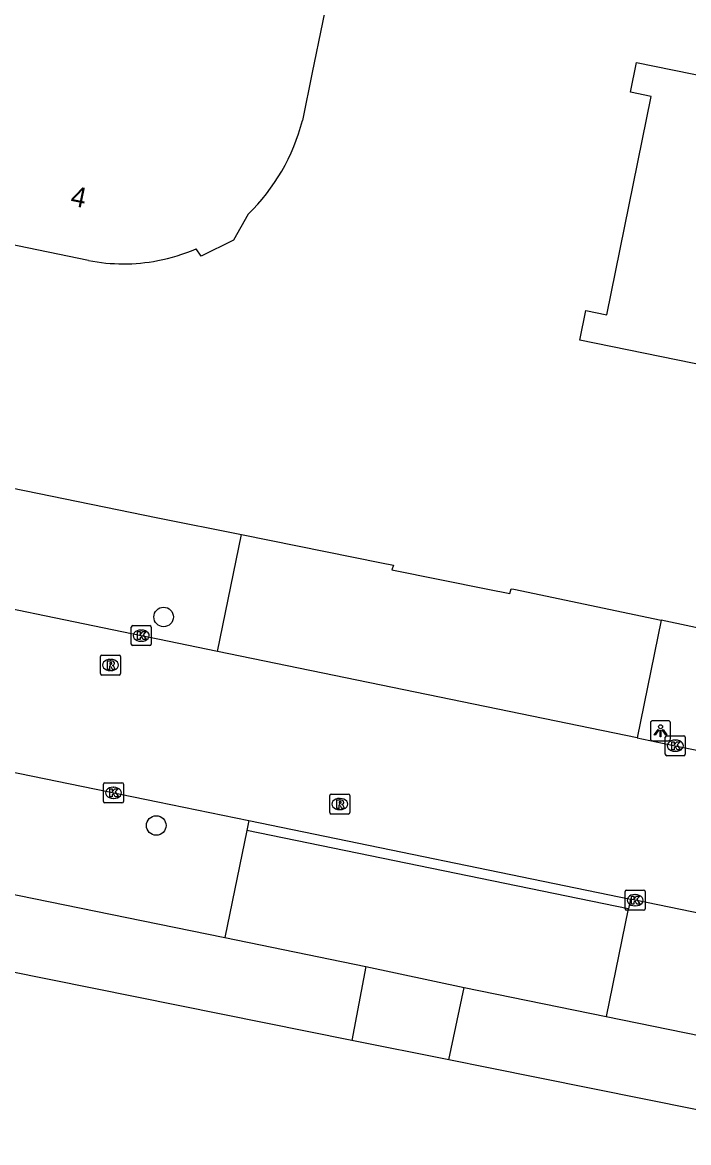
# Model space of a CAD drawing. Extents: x 157692 to 159670, y 381454 to 383289.
# Drawn here: x 158493.2 to 158526.5, y 382472.3 to 382528.3 of the extents above; entities that cross this region are included whole.
import ezdxf

# ---------------------------------------------------------------- set-up
doc = ezdxf.new("R2010")
doc.units = 0
for name, color, linetype in [('IMGEO_Boom', 7, 'Continuous'), ('IMGEO_Groenvoorziening', 7, 'Continuous'), ('IMGEO_Kolk', 7, 'Continuous'), ('IMGEO_Lichtpunt', 7, 'Continuous'), ('IMGEO_Pand', 7, 'Continuous'), ('IMGEO_Pand_nummerreeks', 7, 'Continuous'), ('IMGEO_Rijbaan_lokaal_gesloten', 7, 'Continuous'), ('IMGEO_Rijbaan_lokaal_open', 7, 'Continuous'), ('IMGEO_Rioolput', 7, 'Continuous'), ('IMGEO_Voetpad_open', 7, 'Continuous')]:
    doc.layers.add(name, color=color, linetype=linetype)

msp = doc.modelspace()

# ---------------------------------------------------------------- linework, layer by layer
at = {"layer": 'IMGEO_Boom'}
for centre in [(158500.291, 382498.615), (158499.922, 382488.189)]:
    msp.add_circle(centre, 0.489, dxfattribs=at)
at = {"layer": 'IMGEO_Groenvoorziening'}
for points in [[(158509.694, 382477.443), (158475.129, 382484.401)], [(158556.118, 382471.739), (158555.348, 382468.252), (158516.523, 382476.068), (158514.539, 382476.468)]]:
    msp.add_lwpolyline(points, dxfattribs=at)
at = {"layer": 'IMGEO_Kolk'}
for p, q in [((158498.747, 382498.181), (158499.599, 382498.181)), ((158498.672, 382497.255), (158498.672, 382498.107)), ((158499.16, 382497.961), (158499.185, 382497.961)), ((158499.673, 382498.107), (158499.673, 382497.255)), ((158499.599, 382497.181), (158498.747, 382497.181)), ((158499.183, 382497.401), (158499.158, 382497.401)), ((158525.362, 382491.753), (158525.362, 382492.605)), ((158525.437, 382492.679), (158526.289, 382492.679)), ((158526.363, 382492.605), (158526.363, 382491.753)), ((158525.85, 382492.459), (158525.875, 382492.459)), ((158526.289, 382491.679), (158525.437, 382491.679)), ((158525.873, 382491.899), (158525.848, 382491.899)), ((158497.359, 382490.321), (158498.211, 382490.321)), ((158497.284, 382489.395), (158497.284, 382490.247)), ((158497.772, 382490.101), (158497.797, 382490.101)), ((158498.285, 382490.247), (158498.285, 382489.395)), ((158498.211, 382489.321), (158497.359, 382489.321)), ((158497.795, 382489.541), (158497.77, 382489.541)), ((158523.353, 382484.028), (158523.353, 382484.88)), ((158523.428, 382484.954), (158524.28, 382484.954)), ((158523.841, 382484.734), (158523.866, 382484.734)), ((158524.354, 382484.88), (158524.354, 382484.028)), ((158523.864, 382484.174), (158523.839, 382484.174)), ((158524.28, 382483.954), (158523.428, 382483.954))]:
    msp.add_line(p, q, dxfattribs=at)
for points in [[(158498.747, 382498.181), (158499.599, 382498.181)], [(158498.672, 382497.255), (158498.672, 382498.107)], [(158498.993, 382497.881), (158499.116, 382497.881), (158499.116, 382497.73), (158499.246, 382497.881), (158499.41, 382497.881), (158499.264, 382497.73), (158499.417, 382497.481), (158499.265, 382497.481), (158499.18, 382497.645), (158499.116, 382497.578), (158499.116, 382497.481), (158498.993, 382497.481), (158498.993, 382497.881)], [(158499.673, 382498.107), (158499.673, 382497.255)], [(158499.599, 382497.181), (158498.747, 382497.181)], [(158525.362, 382491.753), (158525.362, 382492.605)], [(158525.437, 382492.679), (158526.289, 382492.679)], [(158526.363, 382492.605), (158526.363, 382491.753)], [(158525.683, 382492.379), (158525.806, 382492.379), (158525.806, 382492.228), (158525.936, 382492.379), (158526.1, 382492.379), (158525.954, 382492.228), (158526.107, 382491.979), (158525.955, 382491.979), (158525.87, 382492.143), (158525.806, 382492.076), (158525.806, 382491.979), (158525.683, 382491.979), (158525.683, 382492.379)], [(158526.289, 382491.679), (158525.437, 382491.679)], [(158497.359, 382490.321), (158498.211, 382490.321)], [(158497.284, 382489.395), (158497.284, 382490.247)], [(158497.605, 382490.021), (158497.728, 382490.021), (158497.728, 382489.87), (158497.858, 382490.021), (158498.022, 382490.021), (158497.876, 382489.87), (158498.029, 382489.621), (158497.877, 382489.621), (158497.792, 382489.785), (158497.728, 382489.718), (158497.728, 382489.621), (158497.605, 382489.621), (158497.605, 382490.021)], [(158498.285, 382490.247), (158498.285, 382489.395)], [(158498.211, 382489.321), (158497.359, 382489.321)], [(158523.353, 382484.028), (158523.353, 382484.88)], [(158523.428, 382484.954), (158524.28, 382484.954)], [(158524.354, 382484.88), (158524.354, 382484.028)], [(158523.674, 382484.654), (158523.797, 382484.654), (158523.797, 382484.503), (158523.927, 382484.654), (158524.091, 382484.654), (158523.945, 382484.503), (158524.098, 382484.254), (158523.946, 382484.254), (158523.861, 382484.418), (158523.797, 382484.351), (158523.797, 382484.254), (158523.674, 382484.254), (158523.674, 382484.654)], [(158524.28, 382483.954), (158523.428, 382483.954)]]:
    msp.add_lwpolyline(points, dxfattribs=at)
for centre, start, end in [((158498.749, 382498.105), 91.552, 178.448), ((158498.749, 382498.105), 91.552, 178.448), ((158499.597, 382498.105), 1.552, 88.448), ((158499.597, 382498.105), 1.552, 88.448), ((158498.749, 382497.257), 181.552, 268.448), ((158498.749, 382497.257), 181.552, 268.448), ((158499.597, 382497.257), 271.552, 358.448), ((158499.597, 382497.257), 271.552, 358.448), ((158525.439, 382492.603), 91.552, 178.448), ((158525.439, 382492.603), 91.552, 178.448), ((158526.287, 382492.603), 1.552, 88.448), ((158526.287, 382492.603), 1.552, 88.448), ((158525.439, 382491.755), 181.552, 268.448), ((158525.439, 382491.755), 181.552, 268.448), ((158526.287, 382491.755), 271.552, 358.448), ((158526.287, 382491.755), 271.552, 358.448), ((158497.361, 382490.245), 91.552, 178.448), ((158497.361, 382490.245), 91.552, 178.448), ((158498.209, 382490.245), 1.552, 88.448), ((158498.209, 382490.245), 1.552, 88.448), ((158497.361, 382489.397), 181.552, 268.448), ((158497.361, 382489.397), 181.552, 268.448), ((158498.209, 382489.397), 271.552, 358.448), ((158498.209, 382489.397), 271.552, 358.448), ((158523.43, 382484.878), 91.552, 178.448), ((158523.43, 382484.878), 91.552, 178.448), ((158524.278, 382484.878), 1.552, 88.448), ((158524.278, 382484.878), 1.552, 88.448), ((158523.43, 382484.03), 181.552, 268.448), ((158523.43, 382484.03), 181.552, 268.448), ((158524.278, 382484.03), 271.552, 358.448), ((158524.278, 382484.03), 271.552, 358.448)]:
    msp.add_arc(centre, 0.0765, start, end, dxfattribs=at)
for centre, major_axis, ratio, start_param, end_param in [((158499.159, 382497.681), (-0.387, 0.002), 0.722429, 4.712389, 7.853982), ((158499.184, 382497.681), (-0.39, 0.002), 0.717154, 1.570796, 4.712389), ((158525.849, 382492.179), (-0.387, 0.002), 0.722429, 4.712389, 7.853982), ((158525.874, 382492.179), (-0.39, 0.002), 0.717154, 1.570796, 4.712389), ((158497.771, 382489.821), (-0.387, 0.002), 0.722429, 4.712389, 7.853982), ((158497.796, 382489.821), (-0.39, 0.002), 0.717154, 1.570796, 4.712389), ((158523.84, 382484.454), (-0.387, 0.002), 0.722429, 4.712389, 7.853982), ((158523.865, 382484.454), (-0.39, 0.002), 0.717154, 1.570796, 4.712389)]:
    msp.add_ellipse(centre, major_axis=major_axis, ratio=ratio, start_param=start_param, end_param=end_param, dxfattribs=at)
at = {"layer": 'IMGEO_Lichtpunt'}
for p, q in [((158524.624, 382493.328), (158524.624, 382492.521)), ((158524.624, 382493.328), (158524.624, 382492.521)), ((158525.526, 382493.423), (158524.718, 382493.423)), ((158525.526, 382493.423), (158524.718, 382493.423)), ((158525.62, 382492.521), (158525.62, 382493.328)), ((158525.62, 382492.521), (158525.62, 382493.328)), ((158524.718, 382492.427), (158525.526, 382492.427)), ((158524.718, 382492.427), (158525.526, 382492.427))]:
    msp.add_line(p, q, dxfattribs=at)
for points in [[(158524.998, 382492.992), (158525.037, 382492.964), (158524.849, 382492.702), (158524.811, 382492.729), (158524.998, 382492.992)], [(158525.1, 382492.944), (158525.147, 382492.944), (158525.147, 382492.622), (158525.1, 382492.622), (158525.1, 382492.944)], [(158525.21, 382492.964), (158525.248, 382492.991), (158525.435, 382492.729), (158525.396, 382492.701), (158525.21, 382492.964)]]:
    msp.add_lwpolyline(points, dxfattribs=at)
msp.add_circle((158525.123, 382493.126), 0.0994, dxfattribs=at)
for centre, start, end in [((158524.718, 382493.328), 90, 180), ((158524.718, 382493.328), 90, 180), ((158525.526, 382493.328), 0, 90), ((158525.526, 382493.328), 0, 90), ((158524.718, 382492.521), 180, 270), ((158524.718, 382492.521), 180, 270), ((158525.526, 382492.521), 270, 0), ((158525.526, 382492.521), 270, 360)]:
    msp.add_arc(centre, 0.0946, start, end, dxfattribs=at)
at = {"layer": 'IMGEO_Pand'}
for points in [[(158496.536, 382516.439), (158484.902, 382518.844), (158488.065, 382534.048), (158486.88, 382534.3), (158487.882, 382539.199), (158487.982, 382539.686), (158490.605, 382539.134), (158494.93, 382559.926)], [(158494.93, 382559.926), (158500, 382558.899), (158513.911, 382556.08), (158509.611, 382535.086), (158508.228, 382528.336), (158507.718, 382525.844), (158507.225, 382523.437)], [(158561.984, 382536.94), (158558.389, 382519.315), (158574.007, 382516.129), (158573.705, 382514.649), (158572.657, 382514.863), (158570.428, 382503.938), (158571.477, 382503.724), (158571.175, 382502.245), (158563.483, 382503.814), (158563.639, 382504.578), (158551.274, 382507.1), (158551.178, 382506.63), (158548.258, 382507.225), (158548.354, 382507.696), (158543.043, 382508.779), (158542.885, 382508.005), (158521.084, 382512.452), (158521.388, 382513.941), (158522.436, 382513.728), (158524.663, 382524.643), (158523.615, 382524.857), (158523.918, 382526.346), (158546.004, 382521.841), (158549.599, 382539.467)], [(158504.523, 382518.755), (158503.789, 382517.458), (158502.165, 382516.651), (158501.91, 382517.028)]]:
    msp.add_lwpolyline(points, dxfattribs=at)
for centre, radius, start, end in [((158497.475, 382525.943), 10.067, 314.4363, 345.5849), ((158498.29, 382525.329), 9.056, 280.8821, 293.5593), ((158498.276, 382525.363), 9.092, 258.9683, 280.9325)]:
    msp.add_arc(centre, radius, start, end, dxfattribs=at)
at = {"layer": 'IMGEO_Rijbaan_lokaal_gesloten'}
for points in [[(158502.982, 382496.89), (158500, 382497.508), (158499.169, 382497.68), (158488.214, 382499.931)], [(158523.951, 382492.571), (158502.982, 382496.89)], [(158466.8, 382496.177), (158469.803, 382495.566), (158500, 382489.365), (158504.554, 382488.43)], [(158523.951, 382492.571), (158525.859, 382492.178), (158531.981, 382490.935), (158532.792, 382490.783), (158547.999, 382487.708), (158568.557, 382483.447), (158570.719, 382483.066), (158572.578, 382482.741)], [(158504.554, 382488.43), (158523.629, 382484.512)], [(158569.195, 382475.081), (158567.933, 382475.372), (158556.64, 382477.676), (158554.921, 382478.043), (158545.857, 382479.929), (158523.85, 382484.455), (158523.629, 382484.512)]]:
    msp.add_lwpolyline(points, dxfattribs=at)
at = {"layer": 'IMGEO_Rijbaan_lokaal_open'}
for points in [[(158502.982, 382496.89), (158504.177, 382502.734)], [(158504.177, 382502.734), (158511.183, 382501.319), (158511.782, 382501.198), (158511.701, 382500.966), (158516.501, 382500), (158517.59, 382499.781), (158517.653, 382500.03), (158517.794, 382500), (158525.15, 382498.448)], [(158525.15, 382498.448), (158523.951, 382492.571)], [(158504.554, 382488.43), (158504.454, 382487.941)], [(158504.454, 382487.941), (158503.358, 382482.583)], [(158523.51, 382484.027), (158504.454, 382487.941)], [(158523.629, 382484.512), (158523.529, 382484.023), (158523.51, 382484.027)], [(158523.51, 382484.027), (158522.409, 382478.641)], [(158503.358, 382482.583), (158510.402, 382481.142)], [(158510.402, 382481.142), (158509.694, 382477.443)], [(158510.402, 382481.142), (158515.315, 382480.093)], [(158514.539, 382476.468), (158515.315, 382480.093)], [(158515.315, 382480.093), (158522.409, 382478.641)], [(158514.539, 382476.468), (158509.694, 382477.443)]]:
    msp.add_lwpolyline(points, dxfattribs=at)
at = {"layer": 'IMGEO_Rioolput'}
for p, q in [((158497.137, 382495.785), (158497.137, 382496.637)), ((158497.212, 382496.711), (158498.064, 382496.711)), ((158497.625, 382496.491), (158497.65, 382496.491)), ((158498.138, 382496.637), (158498.138, 382495.785)), ((158497.648, 382495.931), (158497.623, 382495.931)), ((158498.064, 382495.711), (158497.212, 382495.711)), ((158508.67, 382489.76), (158509.522, 382489.76)), ((158508.595, 382488.834), (158508.595, 382489.686)), ((158509.083, 382489.54), (158509.108, 382489.54)), ((158509.596, 382489.686), (158509.596, 382488.834)), ((158509.522, 382488.76), (158508.67, 382488.76)), ((158509.106, 382488.98), (158509.081, 382488.98))]:
    msp.add_line(p, q, dxfattribs=at)
for points in [[(158497.137, 382495.785), (158497.137, 382496.637)], [(158497.212, 382496.711), (158498.064, 382496.711)], [(158498.138, 382496.637), (158498.138, 382495.785)], [(158497.726, 382496.409), (158497.474, 382496.411), (158497.474, 382496.011)], [(158497.474, 382496.011), (158497.598, 382496.011), (158497.598, 382496.173), (158497.609, 382496.173)], [(158497.652, 382496.33), (158497.598, 382496.33), (158497.598, 382496.249)], [(158497.598, 382496.249), (158497.65, 382496.249)], [(158497.656, 382496.144), (158497.727, 382496.011), (158497.867, 382496.011), (158497.802, 382496.137)], [(158498.064, 382495.711), (158497.212, 382495.711)], [(158508.67, 382489.76), (158509.522, 382489.76)], [(158508.595, 382488.834), (158508.595, 382489.686)], [(158509.184, 382489.458), (158508.932, 382489.46), (158508.932, 382489.06)], [(158508.932, 382489.06), (158509.056, 382489.06), (158509.056, 382489.222), (158509.067, 382489.222)], [(158509.11, 382489.379), (158509.056, 382489.379), (158509.056, 382489.298)], [(158509.056, 382489.298), (158509.108, 382489.298)], [(158509.596, 382489.686), (158509.596, 382488.834)], [(158509.522, 382488.76), (158508.67, 382488.76)], [(158509.114, 382489.193), (158509.185, 382489.06), (158509.325, 382489.06), (158509.26, 382489.186)]]:
    msp.add_lwpolyline(points, dxfattribs=at)
for centre, radius, start, end in [((158497.214, 382496.635), 0.0765, 91.552, 178.448), ((158497.214, 382496.635), 0.0765, 91.552, 178.448), ((158498.062, 382496.635), 0.0765, 1.552, 88.448), ((158498.062, 382496.635), 0.0765, 1.552, 88.448), ((158497.608, 382496.12), 0.0533, 26.0293, 88.6989), ((158497.634, 382496.438), 0.19, 274.7715, 282.9687), ((158497.658, 382496.234), 0.0964, 77.0061, 93.1865), ((158497.672, 382496.291), 0.0378, 276.6634, 79.6772), ((158497.725, 382496.299), 0.109, 350.3612, 89.416), ((158497.723, 382496.299), 0.112, 277.5842, 350.9817), ((158497.707, 382496.084), 0.108, 29.5134, 73.7905), ((158497.214, 382495.787), 0.0765, 181.552, 268.448), ((158497.214, 382495.787), 0.0765, 181.552, 268.448), ((158498.062, 382495.787), 0.0765, 271.552, 358.448), ((158498.062, 382495.787), 0.0765, 271.552, 358.448), ((158508.672, 382489.684), 0.0765, 91.552, 178.448), ((158508.672, 382489.684), 0.0765, 91.552, 178.448), ((158509.52, 382489.684), 0.0765, 1.552, 88.448), ((158509.52, 382489.684), 0.0765, 1.552, 88.448), ((158509.066, 382489.169), 0.0533, 26.0293, 88.6989), ((158509.092, 382489.487), 0.19, 274.7715, 282.9687), ((158509.116, 382489.283), 0.0964, 77.0061, 93.1865), ((158509.13, 382489.34), 0.0378, 276.6634, 79.6772), ((158509.183, 382489.348), 0.109, 350.3612, 89.416), ((158509.181, 382489.348), 0.112, 277.5842, 350.9817), ((158509.165, 382489.133), 0.108, 29.5134, 73.7905), ((158508.672, 382488.836), 0.0765, 181.552, 268.448), ((158508.672, 382488.836), 0.0765, 181.552, 268.448), ((158509.52, 382488.836), 0.0765, 271.552, 358.448), ((158509.52, 382488.836), 0.0765, 271.552, 358.448)]:
    msp.add_arc(centre, radius, start, end, dxfattribs=at)
for centre, major_axis, ratio, start_param, end_param in [((158497.624, 382496.211), (-0.387, 0.002), 0.722429, 4.712389, 7.853982), ((158497.649, 382496.211), (-0.39, 0.002), 0.717154, 1.570796, 4.712389), ((158509.082, 382489.26), (-0.387, 0.002), 0.722429, 4.712389, 7.853982), ((158509.107, 382489.26), (-0.39, 0.002), 0.717154, 1.570796, 4.712389)]:
    msp.add_ellipse(centre, major_axis=major_axis, ratio=ratio, start_param=start_param, end_param=end_param, dxfattribs=at)
at = {"layer": 'IMGEO_Voetpad_open'}
for points in [[(158195.722, 382566.191), (158274.782, 382549.891), (158311.051, 382542.412), (158311.095, 382542.581), (158321.419, 382540.176), (158391.337, 382525.614), (158405.273, 382522.711), (158421.57, 382519.396), (158421.623, 382519.691), (158430.232, 382517.917), (158430.22, 382517.771), (158448.226, 382514.066), (158448.261, 382514.179), (158456.419, 382512.52), (158477.322, 382508.223), (158500, 382503.578), (158504.177, 382502.734)], [(158573.771, 382488.744), (158573.194, 382488.57), (158530.069, 382497.411), (158525.15, 382498.448)], [(158475.924, 382488.196), (158500, 382483.27), (158503.358, 382482.583)], [(158522.409, 382478.641), (158550.055, 382472.983), (158551.505, 382472.707)]]:
    msp.add_lwpolyline(points, dxfattribs=at)

# ---------------------------------------------------------------- texts
at = {"layer": 'IMGEO_Pand_nummerreeks'}
msp.add_text('4', height=1, rotation=348.3202, dxfattribs=at).set_placement((158495.59, 382519.208))

doc.saveas('drawing.dxf')
